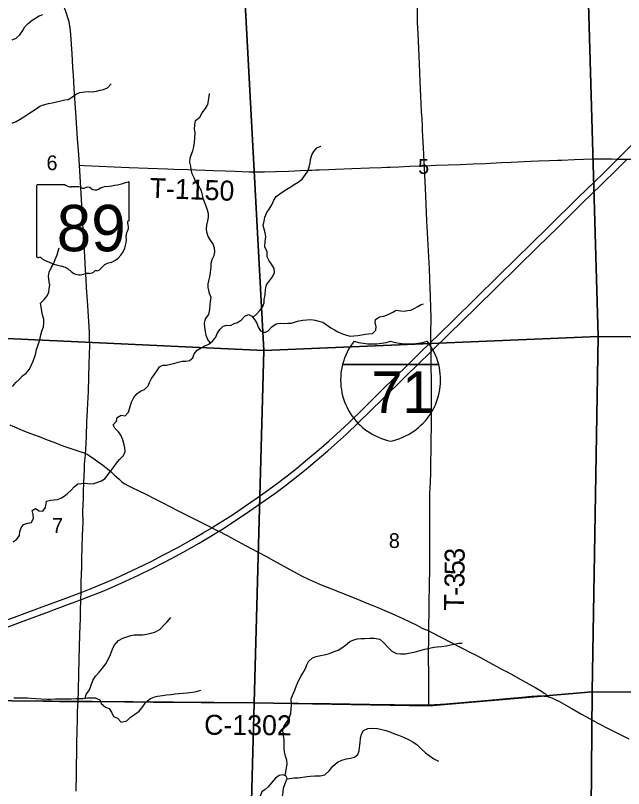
# Model space of a CAD drawing. Extents: x 1874609 to 2204689, y 815661 to 1281160.
# Drawn here: x 2047316 to 2056444, y 1044730 to 1056338 of the extents above; entities that cross this region are included whole.
import ezdxf

# ---------------------------------------------------------------- set-up
doc = ezdxf.new("R2010")
doc.units = 0
for name, color, linetype in [('GM_X_County_Road', 7, 'Continuous'), ('GM_X_County_Road_Text', 7, 'Continuous'), ('GM_X_Interstate_Location', 7, 'Continuous'), ('GM_X_Interstate_Route', 7, 'Continuous'), ('GM_X_Interstate_Shield', 7, 'Continuous'), ('GM_X_Minor_Lake', 7, 'Continuous'), ('GM_X_Minor_River', 7, 'Continuous'), ('GM_X_Section', 7, 'Continuous'), ('GM_X_Section_Text', 7, 'Continuous'), ('GM_X_State_Location', 7, 'Continuous'), ('GM_X_State_Route', 7, 'Continuous'), ('GM_X_State_Shield', 7, 'Continuous'), ('GM_X_Township_Road', 7, 'Continuous'), ('GM_X_Township_Road_Text', 7, 'Continuous')]:
    doc.layers.add(name, color=color, linetype=linetype)

msp = doc.modelspace()

# ---------------------------------------------------------------- linework, layer by layer
at = {"layer": 'GM_X_County_Road'}
for points in [[(2053521, 1045988), (2053614, 1045992), (2053777, 1046004), (2054300, 1046048), (2054529, 1046068), (2054741, 1046085), (2054921, 1046102), (2055068, 1046116), (2055150, 1046121), (2055208, 1046123), (2055249, 1046119), (2055276, 1046117), (2055303, 1046111)], [(2055303, 1046111), (2055332, 1046104), (2055367, 1046092), (2055397, 1046079), (2055419, 1046068), (2055472, 1046043), (2055544, 1046004), (2055658, 1045939), (2055814, 1045849), (2055942, 1045776), (2056057, 1045713), (2056232, 1045621), (2056393, 1045541), (2056526, 1045475)], [(2047255, 1046052), (2047436, 1046047), (2047584, 1046045), (2047731, 1046043), (2047813, 1046041), (2047897, 1046040), (2047975, 1046039), (2048077, 1046037), (2048206, 1046035), (2048255, 1046037)], [(2048255, 1046037), (2048304, 1046038), (2048369, 1046038), (2048501, 1046037), (2048615, 1046036), (2048769, 1046035), (2048960, 1046034), (2049095, 1046033), (2049253, 1046032), (2049385, 1046029), (2049467, 1046029), (2049565, 1046029), (2049696, 1046028), (2049909, 1046027), (2049991, 1046025), (2050106, 1046024), (2050187, 1046023), (2050286, 1046023), (2050516, 1046022), (2050794, 1046020), (2050908, 1046020), (2051072, 1046017), (2051154, 1046016), (2051301, 1046013), (2051416, 1046012), (2051564, 1046010), (2051695, 1046008), (2051875, 1046006), (2052039, 1046005), (2052219, 1046004), (2052334, 1046002), (2052629, 1045997), (2053007, 1045993), (2053302, 1045988), (2053417, 1045986), (2053515, 1045987), (2053521, 1045988)]]:
    msp.add_lwpolyline(points, dxfattribs=at)
at = {"layer": 'GM_X_Interstate_Route'}
for points in [[(2047167, 1047251), (2047674, 1047442), (2048089, 1047595), (2048289, 1047669), (2048300, 1047673), (2048427, 1047723), (2048655, 1047817), (2048821, 1047888), (2048985, 1047963), (2049163, 1048047), (2049355, 1048141), (2049530, 1048232), (2049761, 1048356), (2049962, 1048468), (2050132, 1048567), (2050263, 1048646), (2050301, 1048669), (2050495, 1048791), (2050606, 1048862), (2050756, 1048963), (2050944, 1049095), (2051064, 1049181), (2051250, 1049316), (2051394, 1049425), (2051535, 1049537), (2051700, 1049673), (2051876, 1049821), (2052024, 1049951), (2052195, 1050105), (2052314, 1050218), (2052550, 1050447), (2052771, 1050667), (2052841, 1050735), (2052982, 1050873), (2053239, 1051126), (2053403, 1051287), (2053532, 1051413), (2053553, 1051433), (2053661, 1051539), (2053896, 1051769), (2054212, 1052079), (2054575, 1052436), (2055313, 1053159), (2055769, 1053608), (2056005, 1053837), (2056157, 1053986), (2056355, 1054182), (2056391, 1054217), (2056800, 1054619)], [(2048279, 1047558), (2048296, 1047565), (2048409, 1047608), (2048592, 1047681), (2048758, 1047751), (2048968, 1047844), (2049161, 1047934), (2049367, 1048035), (2049543, 1048123), (2049732, 1048222), (2049890, 1048309), (2050075, 1048415), (2050272, 1048532), (2050368, 1048592), (2050397, 1048610), (2050603, 1048744), (2050835, 1048899), (2051051, 1049048), (2051211, 1049162), (2051369, 1049280), (2051511, 1049391), (2051678, 1049524), (2051817, 1049639), (2052004, 1049799), (2052151, 1049929), (2052284, 1050051), (2052462, 1050221), (2052826, 1050576), (2053165, 1050910), (2053364, 1051106), (2053540, 1051277), (2053554, 1051291), (2053588, 1051323), (2053822, 1051552), (2054232, 1051955), (2055158, 1052862), (2055463, 1053160), (2055824, 1053518), (2056107, 1053793), (2056353, 1054034), (2056500, 1054179)], [(2047042, 1047097), (2047472, 1047257), (2047826, 1047389), (2047903, 1047419), (2047995, 1047453), (2048088, 1047486), (2048226, 1047538), (2048279, 1047558)]]:
    msp.add_lwpolyline(points, dxfattribs=at)
at = {"layer": 'GM_X_Interstate_Shield'}
for p, q in [((2052226, 1051096), (2053669, 1051096)), ((2053669, 1051096), (2052226, 1051096)), ((2053669, 1051096), (2052226, 1051096))]:
    msp.add_line(p, q, dxfattribs=at)
for centre, start, end in [((2053135, 1050866), 141.669, 165.8066), ((2052674, 1052344), 253.0091, 286.9909), ((2053221, 1052344), 253.0091, 286.9909), ((2052760, 1050866), 14.1934, 38.331), ((2053135, 1050866), 165.8066, 258.463), ((2052760, 1050866), 281.537, 14.1934)]:
    msp.add_arc(centre, 938, start, end, dxfattribs=at)
at = {"layer": 'GM_X_Minor_Lake'}
msp.add_lwpolyline([(2051195, 1044327), (2051231, 1044376), (2051265, 1044468), (2051272, 1044550), (2051306, 1044586), (2051332, 1044636), (2051340, 1044736), (2051368, 1044823), (2051396, 1044881), (2051377, 1044923), (2051331, 1044937), (2051277, 1044927), (2051219, 1044888), (2051155, 1044810), (2051109, 1044756), (2051062, 1044714), (2051014, 1044681), (2050986, 1044605), (2050954, 1044557), (2050912, 1044533), (2050914, 1044491), (2050930, 1044431)], dxfattribs=at)
at = {"layer": 'GM_X_Minor_River'}
for points in [[(2047265, 1055972), (2047324, 1055996), (2047382, 1056045), (2047424, 1056113), (2047457, 1056169), (2047507, 1056218), (2047564, 1056268), (2047614, 1056299), (2047670, 1056331), (2047726, 1056354)], [(2047265, 1054722), (2047325, 1054744), (2047387, 1054779), (2047441, 1054817), (2047502, 1054854), (2047554, 1054890), (2047612, 1054925), (2047679, 1054974), (2047737, 1054994), (2047811, 1055015), (2047867, 1055027), (2047933, 1055040), (2047995, 1055056), (2048059, 1055069), (2048109, 1055078), (2048174, 1055114), (2048232, 1055161), (2048282, 1055183), (2048358, 1055190), (2048412, 1055198), (2048474, 1055191), (2048532, 1055203), (2048588, 1055214), (2048639, 1055226), (2048699, 1055251), (2048753, 1055311), (2048753, 1055313)], [(2050241, 1051420), (2050202, 1051474), (2050181, 1051532), (2050167, 1051592), (2050158, 1051655), (2050156, 1051715), (2050171, 1051785), (2050217, 1051850), (2050232, 1051922), (2050241, 1051988), (2050245, 1052050), (2050254, 1052104), (2050230, 1052161), (2050211, 1052253), (2050209, 1052309), (2050222, 1052371), (2050240, 1052435), (2050253, 1052563), (2050254, 1052619), (2050270, 1052673), (2050301, 1052735), (2050307, 1052791), (2050306, 1052851), (2050280, 1052912), (2050245, 1052964), (2050211, 1053020), (2050188, 1053083), (2050184, 1053133), (2050191, 1053189), (2050203, 1053253), (2050214, 1053307), (2050212, 1053359), (2050199, 1053415), (2050179, 1053472), (2050158, 1053522), (2050140, 1053580), (2050125, 1053640), (2050107, 1053705), (2050066, 1053785), (2050024, 1053836), (2049997, 1053898), (2049969, 1053958), (2049954, 1054025), (2049946, 1054075), (2049933, 1054137), (2049937, 1054197), (2049960, 1054255), (2049978, 1054307), (2049991, 1054365), (2050003, 1054431), (2050008, 1054499), (2050011, 1054573), (2050003, 1054629), (2050006, 1054695), (2050018, 1054759), (2050085, 1054811), (2050117, 1054877), (2050168, 1054942), (2050202, 1055002), (2050213, 1055056), (2050229, 1055160), (2050219, 1055158)], [(2050879, 1051805), (2050933, 1051853), (2050986, 1051907), (2051022, 1051959), (2051047, 1052025), (2051051, 1052075), (2051062, 1052141), (2051068, 1052221), (2051083, 1052295), (2051131, 1052354), (2051172, 1052414), (2051202, 1052476), (2051201, 1052538), (2051159, 1052604), (2051124, 1052655), (2051092, 1052713), (2051093, 1052787), (2051058, 1052864), (2051064, 1052946), (2051073, 1053012), (2051063, 1053072), (2051050, 1053130), (2051032, 1053183), (2051047, 1053249), (2051057, 1053309), (2051088, 1053377), (2051123, 1053430), (2051163, 1053492), (2051192, 1053562), (2051232, 1053620), (2051284, 1053659), (2051337, 1053693), (2051389, 1053728), (2051449, 1053764), (2051502, 1053801), (2051562, 1053837), (2051618, 1053882), (2051671, 1053948), (2051705, 1054002), (2051726, 1054060), (2051738, 1054124), (2051743, 1054174), (2051763, 1054245), (2051796, 1054297), (2051842, 1054349), (2051902, 1054374), (2051900, 1054376)], [(2047623, 1051269), (2047632, 1051321), (2047650, 1051376), (2047673, 1051436), (2047685, 1051492), (2047696, 1051544), (2047710, 1051598), (2047735, 1051664), (2047741, 1051716), (2047740, 1051780), (2047720, 1051841), (2047711, 1051897), (2047699, 1051957), (2047690, 1052017), (2047746, 1052071), (2047791, 1052126), (2047815, 1052182), (2047823, 1052234), (2047830, 1052290), (2047822, 1052340), (2047813, 1052421), (2047822, 1052481), (2047856, 1052557), (2047891, 1052618), (2047913, 1052672), (2047940, 1052742), (2047958, 1052798), (2047971, 1052850), (2047971, 1052848)], [(2048930, 1049966), (2048900, 1050036), (2048861, 1050086), (2048807, 1050141), (2048780, 1050193), (2048830, 1050245), (2048843, 1050299), (2048903, 1050338), (2048963, 1050328), (2049011, 1050379), (2049036, 1050465), (2049057, 1050531), (2049091, 1050599), (2049140, 1050655), (2049194, 1050698), (2049252, 1050720), (2049307, 1050775), (2049329, 1050829), (2049360, 1050889), (2049400, 1050941), (2049441, 1051008), (2049477, 1051062), (2049529, 1051088), (2049581, 1051089), (2049641, 1051103), (2049693, 1051114), (2049757, 1051134), (2049816, 1051147), (2049872, 1051146), (2049926, 1051156), (2049978, 1051198), (2049996, 1051255), (2050041, 1051313), (2050105, 1051349), (2050157, 1051378), (2050218, 1051402), (2050276, 1051449), (2050324, 1051507), (2050343, 1051561), (2050385, 1051622), (2050436, 1051672), (2050488, 1051685), (2050546, 1051683), (2050600, 1051712), (2050650, 1051726), (2050709, 1051767), (2050759, 1051821), (2050813, 1051847), (2050865, 1051824), (2050903, 1051774), (2050940, 1051719), (2050961, 1051655), (2050993, 1051604), (2051057, 1051576), (2051109, 1051601), (2051165, 1051663), (2051230, 1051706), (2051288, 1051718), (2051348, 1051713), (2051404, 1051719), (2051460, 1051720), (2051518, 1051737), (2051574, 1051753), (2051632, 1051762), (2051690, 1051768), (2051750, 1051775), (2051816, 1051763), (2051870, 1051748), (2051928, 1051731), (2051982, 1051695), (2052049, 1051646), (2052103, 1051618), (2052157, 1051585), (2052226, 1051558), (2052284, 1051538), (2052342, 1051523), (2052394, 1051527), (2052458, 1051530), (2052518, 1051543), (2052568, 1051553), (2052618, 1051558), (2052678, 1051562), (2052727, 1051613), (2052731, 1051668), (2052716, 1051720), (2052720, 1051774), (2052782, 1051815), (2052844, 1051821), (2052913, 1051846), (2052979, 1051885), (2053031, 1051915), (2053099, 1051904), (2053151, 1051900), (2053201, 1051907), (2053251, 1051913), (2053303, 1051940), (2053355, 1051970), (2053408, 1051996), (2053440, 1052009)], [(2047273, 1050769), (2047322, 1050827), (2047372, 1050874), (2047423, 1050926), (2047477, 1050967), (2047525, 1051029), (2047558, 1051093), (2047582, 1051147), (2047605, 1051215), (2047623, 1051269)], [(2047281, 1048433), (2047334, 1048476), (2047376, 1048530), (2047383, 1048588), (2047401, 1048642), (2047436, 1048696), (2047494, 1048715), (2047554, 1048725), (2047586, 1048791), (2047579, 1048845), (2047565, 1048905), (2047618, 1048933), (2047673, 1048898), (2047727, 1048893), (2047768, 1048951), (2047784, 1049043), (2047841, 1049059), (2047891, 1049064), (2047945, 1049070), (2047995, 1049089), (2048045, 1049119), (2048095, 1049162), (2048152, 1049210), (2048196, 1049261), (2048252, 1049305), (2048307, 1049310), (2048373, 1049316), (2048434, 1049305), (2048492, 1049309), (2048551, 1049328), (2048607, 1049350), (2048663, 1049387), (2048703, 1049439), (2048750, 1049506), (2048798, 1049564), (2048831, 1049616), (2048879, 1049670), (2048938, 1049729), (2048964, 1049791), (2048957, 1049845), (2048943, 1049909), (2048930, 1049966)], [(2048361, 1046086), (2048379, 1046142), (2048429, 1046214), (2048449, 1046268), (2048475, 1046352), (2048519, 1046417), (2048573, 1046477), (2048623, 1046535), (2048670, 1046604), (2048710, 1046676), (2048740, 1046742), (2048774, 1046824), (2048798, 1046878), (2048860, 1046951), (2048926, 1046989), (2048986, 1047009), (2049046, 1047027), (2049096, 1047036), (2049166, 1047038), (2049222, 1047038), (2049284, 1047048), (2049354, 1047064), (2049420, 1047085), (2049490, 1047123), (2049542, 1047183), (2049592, 1047233), (2049650, 1047298)], [(2051366, 1044926), (2051395, 1045095), (2051389, 1045155), (2051372, 1045215), (2051354, 1045281), (2051350, 1045332), (2051352, 1045400), (2051348, 1045466), (2051338, 1045522), (2051329, 1045594), (2051343, 1045664), (2051393, 1045738), (2051427, 1045791), (2051449, 1045855), (2051455, 1045921), (2051458, 1045993), (2051456, 1046075), (2051484, 1046151), (2051508, 1046209), (2051534, 1046276), (2051565, 1046348), (2051601, 1046414), (2051629, 1046464), (2051671, 1046533), (2051689, 1046587), (2051717, 1046639), (2051777, 1046693), (2051829, 1046713), (2051897, 1046726), (2051951, 1046736), (2052029, 1046758), (2052101, 1046786), (2052161, 1046810), (2052215, 1046841), (2052271, 1046885), (2052335, 1046939), (2052393, 1046963), (2052449, 1046978), (2052503, 1046984), (2052563, 1046984), (2052631, 1046986), (2052703, 1046986), (2052787, 1046975), (2052850, 1046913), (2052900, 1046857), (2052968, 1046793), (2053036, 1046759), (2053097, 1046751), (2053171, 1046755), (2053247, 1046768), (2053319, 1046784), (2053385, 1046802), (2053463, 1046824), (2053529, 1046839), (2053597, 1046853), (2053647, 1046859), (2053711, 1046865), (2053787, 1046874), (2053849, 1046886), (2053901, 1046900), (2053971, 1046912), (2054022, 1046912)], [(2050032, 1046189), (2050100, 1046205)], [(2047292, 1046090), (2047366, 1046093), (2047438, 1046091), (2047496, 1046093), (2047552, 1046089), (2047622, 1046081), (2047701, 1046076), (2047787, 1046074), (2047837, 1046074), (2047915, 1046076), (2047979, 1046078), (2048155, 1046079), (2048221, 1046081), (2048281, 1046083), (2048334, 1046084), (2048396, 1046090), (2048456, 1046092), (2048512, 1046094), (2048582, 1046064), (2048604, 1046008), (2048668, 1045954), (2048723, 1045933), (2048759, 1045875), (2048787, 1045813), (2048845, 1045787), (2048901, 1045727), (2048987, 1045749), (2049045, 1045801), (2049117, 1045850), (2049175, 1045894), (2049233, 1045968), (2049271, 1046026), (2049341, 1046083), (2049395, 1046103), (2049449, 1046117), (2049523, 1046129), (2049585, 1046136), (2049653, 1046144), (2049715, 1046150), (2049767, 1046156), (2049833, 1046162), (2049892, 1046168), (2049974, 1046179), (2050032, 1046189)], [(2051394, 1044877), (2051498, 1044893), (2051562, 1044893), (2051632, 1044902), (2051688, 1044910), (2051742, 1044916), (2051810, 1044920), (2051892, 1044922), (2051962, 1044937), (2052030, 1044999), (2052076, 1045061), (2052148, 1045124), (2052216, 1045156), (2052284, 1045174), (2052346, 1045186), (2052404, 1045200), (2052456, 1045241), (2052474, 1045295), (2052482, 1045347), (2052490, 1045423), (2052497, 1045481), (2052513, 1045547), (2052543, 1045600), (2052605, 1045632), (2052673, 1045634), (2052749, 1045630), (2052817, 1045618), (2052878, 1045603), (2052952, 1045575), (2053006, 1045553), (2053068, 1045529), (2053140, 1045499), (2053217, 1045465), (2053287, 1045424), (2053339, 1045392), (2053397, 1045334), (2053473, 1045264), (2053526, 1045226), (2053596, 1045178), (2053666, 1045142)]]:
    msp.add_lwpolyline(points, dxfattribs=at)
at = {"layer": 'GM_X_Section'}
for points in [[(2050195, 1056904), (2050743, 1056892), (2051043, 1051308), (2045463, 1051565), (2045500, 1056932)], [(2055530, 1056877), (2055906, 1056868), (2056063, 1051516), (2051043, 1051308), (2050743, 1056892)], [(2061122, 1056856), (2061308, 1051484), (2056063, 1051516), (2055906, 1056868), (2060833, 1056863)], [(2045463, 1051565), (2051043, 1051308), (2050900, 1046015), (2045433, 1046064), (2045435, 1046142), (2045459, 1051529)], [(2056063, 1051516), (2055975, 1046183), (2053522, 1045972), (2050900, 1046015), (2051043, 1051308)], [(2056063, 1051516), (2061308, 1051484), (2061182, 1046137), (2055975, 1046183)], [(2050900, 1046015), (2053522, 1045972), (2055975, 1046183), (2055929, 1040888), (2053327, 1040653), (2050755, 1040674)], [(2055975, 1046183), (2061182, 1046137), (2061162, 1040854), (2055929, 1040888)], [(2045433, 1046064), (2050900, 1046015), (2050755, 1040674), (2045400, 1040773), (2045397, 1040861)]]:
    msp.add_lwpolyline(points, close=True, dxfattribs=at)
at = {"layer": 'GM_X_State_Route'}
for points in [[(2048162, 1055830), (2048152, 1055981), (2048142, 1056112), (2048133, 1056177), (2048120, 1056241), (2048109, 1056288), (2048089, 1056351), (2048066, 1056412), (2048041, 1056472), (2047991, 1056575), (2047888, 1056781), (2047825, 1056905), (2047821, 1056912), (2047814, 1056927), (2047799, 1056953)], [(2048225, 1044693), (2048230, 1044955), (2048232, 1045069), (2048233, 1045117), (2048235, 1045231), (2048237, 1045346), (2048239, 1045395), (2048243, 1045607), (2048245, 1045755), (2048248, 1045870), (2048253, 1045984), (2048255, 1046037), (2048257, 1046066), (2048261, 1046181), (2048262, 1046209), (2048263, 1046278), (2048266, 1046377), (2048269, 1046509), (2048271, 1046600), (2048274, 1046710), (2048276, 1046822), (2048279, 1046918), (2048280, 1046974), (2048282, 1047078), (2048285, 1047144), (2048287, 1047193), (2048290, 1047258), (2048292, 1047373), (2048293, 1047438), (2048295, 1047520), (2048296, 1047565), (2048300, 1047673), (2048300, 1047684), (2048304, 1047832), (2048308, 1047949), (2048311, 1048052), (2048314, 1048180), (2048319, 1048344), (2048324, 1048522), (2048330, 1048732), (2048329, 1048895), (2048336, 1049088), (2048339, 1049198), (2048343, 1049312), (2048347, 1049426), (2048350, 1049518), (2048354, 1049586), (2048359, 1049654), (2048367, 1049734), (2048369, 1049762), (2048372, 1049814), (2048381, 1050023), (2048389, 1050235), (2048393, 1050317), (2048402, 1050513), (2048410, 1050693), (2048418, 1050906), (2048423, 1051103), (2048429, 1051250), (2048431, 1051381), (2048429, 1051480), (2048425, 1051578), (2048405, 1051905), (2048395, 1052052), (2048384, 1052249), (2048376, 1052380), (2048368, 1052511), (2048355, 1052724), (2048337, 1053035), (2048326, 1053215), (2048316, 1053411), (2048306, 1053575), (2048290, 1053837), (2048275, 1054088), (2048266, 1054247), (2048248, 1054492), (2048232, 1054721), (2048220, 1054885), (2048211, 1055016), (2048206, 1055097), (2048202, 1055163), (2048196, 1055245), (2048191, 1055343), (2048185, 1055441), (2048179, 1055556), (2048166, 1055769), (2048162, 1055830)]]:
    msp.add_lwpolyline(points, dxfattribs=at)
at = {"layer": 'GM_X_State_Shield'}
for p, q in [((2047633, 1053779), (2047633, 1052723)), ((2048054, 1053797), (2047647, 1053797)), ((2049025, 1053271), (2049025, 1053824)), ((2049025, 1053271), (2049025, 1053271))]:
    msp.add_line(p, q, dxfattribs=at)
for centre, radius, start, end in [((2047649, 1053782), 16.1, 98.1301, 188.1301), ((2048151, 1053920), 156, 231.6195, 271.1119), ((2048203, 1053204), 562, 80.4867, 94.9883), ((2048331, 1053787), 45.1, 219.7921, 297.1024), ((2048397, 1053665), 93.8, 54.4667, 119.1411), ((2048717, 1053475), 297, 97.3462, 120.7689), ((2048529, 1055238), 1476, 275.8445, 288.9065), ((2049010, 1053826), 15.5, 351.8621, 97.738), ((2048518, 1053832), 113, 233.8562, 294.8282), ((2049021, 1053230), 24, 107.944, 210.337), ((2048869, 1053160), 144, 340.033, 23.6496), ((2049009, 1053269), 16.6, 289.6038, 7.7341), ((2049081, 1053040), 105, 136.8065, 186.9296), ((2048612, 1052969), 369, 292.3089, 8.9858), ((2047649, 1052720), 16.3, 171.9584, 258.3066), ((2047651, 1052828), 124, 267.339, 280.6039), ((2047677, 1052662), 44.8, 29.7484, 93.2717), ((2048242, 1053611), 1066, 240.4129, 257.1985), ((2048768, 1052426), 202, 94.4031, 142.5768), ((2047924, 1052248), 334, 47.1842, 75.836), ((2048285, 1052656), 212, 230.7004, 286.2918), ((2048407, 1052291), 174, 85.6951, 111.2099), ((2048423, 1052577), 113, 268.777, 315.5493), ((2048525, 1052475), 31.8, 65.7517, 132.6484), ((2048511, 1052620), 119, 282.8732, 323.2771)]:
    msp.add_arc(centre, radius, start, end, dxfattribs=at)
at = {"layer": 'GM_X_Township_Road'}
for points in [[(2053425, 1054672), (2053419, 1054792), (2053413, 1054890), (2053407, 1055021), (2053402, 1055119), (2053392, 1055349), (2053380, 1055611), (2053364, 1055955), (2053359, 1056064), (2053352, 1056233), (2053352, 1056381), (2053351, 1056528), (2053348, 1056610), (2053343, 1056692), (2053337, 1056758), (2053331, 1056806), (2053324, 1056838), (2053319, 1056854), (2053311, 1056869), (2053298, 1056882)], [(2053454, 1054081), (2053450, 1054137), (2053446, 1054252), (2053442, 1054350), (2053428, 1054612), (2053425, 1054672)], [(2053454, 1054081), (2053466, 1054081), (2053630, 1054088), (2053810, 1054095), (2053991, 1054102), (2054187, 1054109), (2054365, 1054116), (2054611, 1054131), (2054758, 1054136), (2055054, 1054148), (2055168, 1054153), (2055333, 1054159), (2055451, 1054164)], [(2055451, 1054164), (2055513, 1054166), (2055710, 1054176), (2055841, 1054181), (2056005, 1054186), (2056137, 1054186), (2056268, 1054184), (2056355, 1054182), (2056465, 1054180), (2056500, 1054179), (2056596, 1054178), (2057056, 1054173), (2057203, 1054170), (2057367, 1054168), (2057435, 1054167)], [(2048275, 1054088), (2048349, 1054084), (2048464, 1054078), (2048907, 1054060), (2049022, 1054056), (2049301, 1054047), (2049596, 1054035), (2049694, 1054031), (2049907, 1054025), (2050022, 1054021), (2050170, 1054017), (2050284, 1054012), (2050465, 1054004), (2050612, 1053998), (2050825, 1053992), (2050940, 1053991), (2051055, 1053991), (2051219, 1053995), (2051416, 1054002), (2051596, 1054009), (2051695, 1054013), (2051765, 1054015)], [(2051765, 1054015), (2051826, 1054018), (2051875, 1054020), (2052022, 1054027), (2052121, 1054030), (2052367, 1054038), (2052629, 1054048), (2052810, 1054055), (2052892, 1054058), (2052941, 1054061), (2053072, 1054065), (2053236, 1054073), (2053454, 1054081)], [(2053536, 1052342), (2053535, 1052384), (2053529, 1052532), (2053510, 1052892), (2053493, 1053253), (2053469, 1053744), (2053461, 1053941), (2053455, 1054055), (2053454, 1054081)], [(2053559, 1050301), (2053559, 1050336), (2053562, 1050532), (2053562, 1050680), (2053562, 1050877), (2053558, 1051057), (2053556, 1051139), (2053555, 1051270), (2053554, 1051291), (2053553, 1051418), (2053553, 1051433), (2053552, 1051565), (2053554, 1051795), (2053552, 1051959), (2053547, 1052106), (2053540, 1052253), (2053536, 1052342)], [(2053521, 1047099), (2053523, 1047145), (2053528, 1047407), (2053528, 1047571), (2053530, 1047735), (2053530, 1047784), (2053531, 1047850), (2053534, 1047964), (2053537, 1048079), (2053538, 1048128), (2053537, 1048193), (2053537, 1048242), (2053537, 1048275), (2053537, 1048307), (2053536, 1048323), (2053536, 1048339), (2053536, 1048387), (2053536, 1048403), (2053535, 1048435), (2053534, 1048484), (2053534, 1048533), (2053535, 1048664), (2053536, 1048762), (2053535, 1048844), (2053534, 1048893), (2053535, 1049024), (2053538, 1049155), (2053545, 1049336), (2053550, 1049467), (2053553, 1049614), (2053556, 1049827), (2053558, 1049991), (2053559, 1050139), (2053559, 1050301)], [(2047232, 1050191), (2047337, 1050144), (2047427, 1050106), (2047489, 1050082), (2047596, 1050043), (2047673, 1050014), (2047765, 1049978), (2047918, 1049919), (2048025, 1049878), (2048118, 1049845), (2048344, 1049772), (2048369, 1049762)], [(2048369, 1049762), (2048380, 1049757), (2048403, 1049744), (2048423, 1049731), (2048515, 1049665), (2048555, 1049636), (2048621, 1049588), (2048699, 1049528), (2048750, 1049486), (2048798, 1049442), (2048870, 1049375), (2048906, 1049342), (2048932, 1049322), (2048959, 1049304), (2049001, 1049279), (2049074, 1049243), (2049148, 1049208), (2049281, 1049144), (2049398, 1049085), (2049568, 1049000)], [(2049568, 1049000), (2049603, 1048982), (2049778, 1048892), (2049910, 1048824), (2050217, 1048669), (2050263, 1048646), (2050363, 1048595), (2050368, 1048592), (2050494, 1048527), (2050770, 1048381), (2050853, 1048336)], [(2050853, 1048336), (2051074, 1048219), (2051189, 1048156), (2051492, 1047990), (2051622, 1047921), (2051724, 1047869), (2051814, 1047828), (2051905, 1047789), (2052148, 1047692), (2052484, 1047558), (2052590, 1047515), (2052681, 1047478), (2052757, 1047446), (2052968, 1047356), (2053133, 1047282), (2053237, 1047233), (2053340, 1047182), (2053413, 1047145), (2053473, 1047118), (2053503, 1047106), (2053521, 1047099)], [(2053521, 1045988), (2053521, 1046014), (2053522, 1046161), (2053522, 1046292), (2053520, 1046489), (2053518, 1046653), (2053518, 1046801), (2053519, 1046932), (2053519, 1047014), (2053521, 1047099)], [(2053521, 1047099), (2053557, 1047080), (2054157, 1046767)], [(2054157, 1046767), (2054202, 1046746), (2054295, 1046696), (2054378, 1046651), (2054479, 1046597)], [(2054479, 1046597), (2054487, 1046592), (2054631, 1046514), (2054695, 1046480), (2054797, 1046426), (2054927, 1046354), (2055128, 1046241), (2055213, 1046190), (2055255, 1046163), (2055271, 1046152), (2055279, 1046145), (2055287, 1046138), (2055294, 1046129), (2055303, 1046111)]]:
    msp.add_lwpolyline(points, dxfattribs=at)

# ---------------------------------------------------------------- texts
at = {"layer": 'GM_X_County_Road_Text'}
msp.add_text('C-1302', height=300, rotation=359.5696, dxfattribs=at).set_placement((2050147, 1045538))
at = {"layer": 'GM_X_Interstate_Location'}
for s in ['.', '-', ',']:
    msp.add_text(s, height=1, dxfattribs=at).set_placement((2052947, 1050697))
msp.add_text('71', height=1, rotation=0, dxfattribs=at).set_placement((2052743, 1050490))
at = {"layer": 'GM_X_Interstate_Shield'}
msp.add_text('71', height=625, dxfattribs=at).set_placement((2052659, 1050369))
at = {"layer": 'GM_X_Section_Text'}
for s, p in [('6', (2047782, 1054015)), ('5', (2053361, 1053959)), ('7', (2047866, 1048569)), ('8', (2052921, 1048342))]:
    msp.add_text(s, height=221, rotation=0, dxfattribs=at).set_placement(p)
at = {"layer": 'GM_X_State_Location'}
for s in ['s', 'r']:
    msp.add_text(s, height=1, dxfattribs=at).set_placement((2048313, 1053181))
msp.add_text('89', height=1, rotation=0, dxfattribs=at).set_placement((2048061, 1053108))
at = {"layer": 'GM_X_State_Shield'}
msp.add_text('89', height=696.1, dxfattribs=at).set_placement((2047935, 1052797))
at = {"layer": 'GM_X_Township_Road_Text'}
for s, rotation, p in [('T-1150', 357.944, (2049326, 1053599)), ('3', 89.917, (2054059, 1048121)), ('5', 89.4074, (2054057, 1047934)), ('3', 88.9705, (2054054, 1047746)), ('-', 88.8879, (2054051, 1047623)), ('T', 88.8685, (2054047, 1047398))]:
    msp.add_text(s, height=300, rotation=rotation, dxfattribs=at).set_placement(p)

doc.saveas('drawing.dxf')
